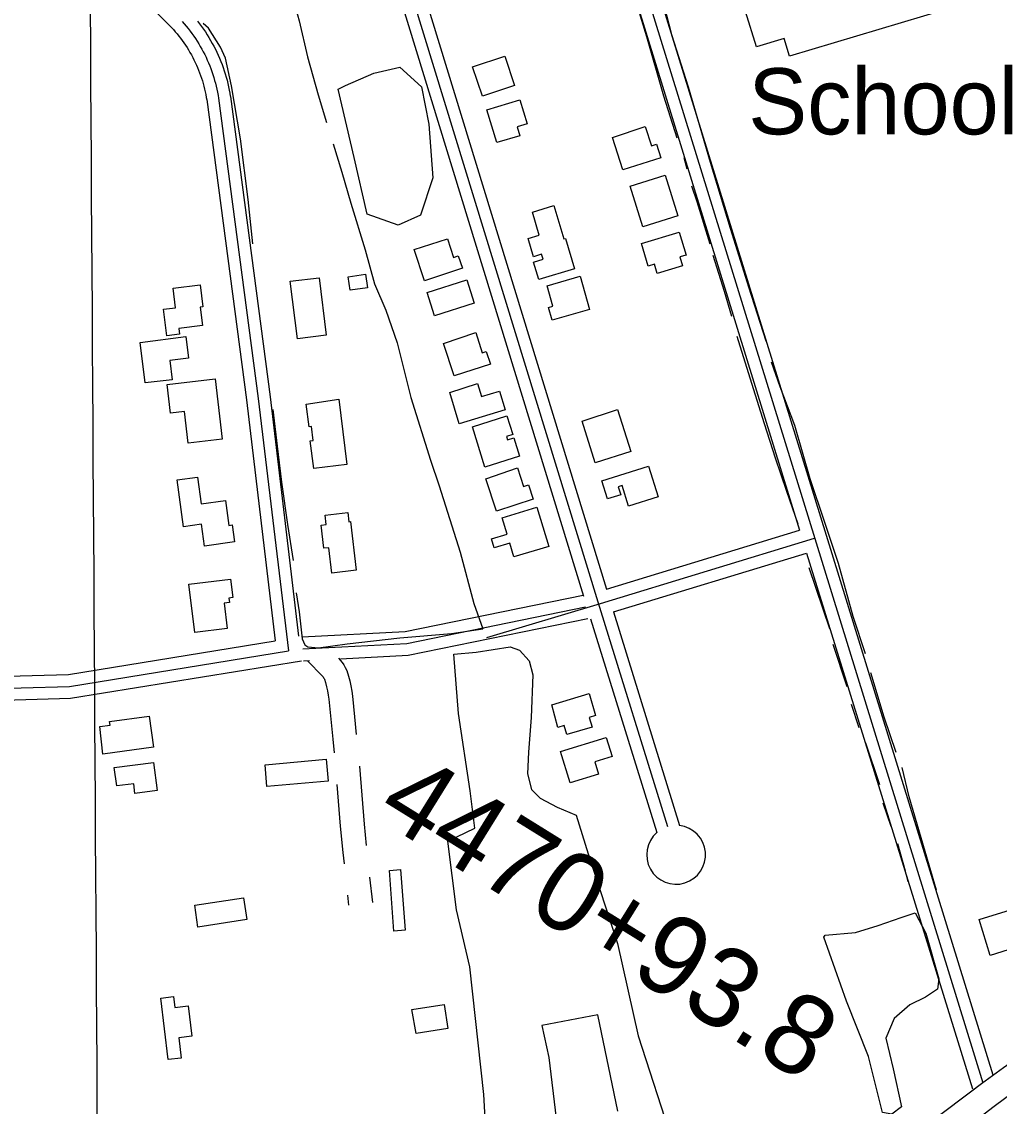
# Model space of a CAD drawing. Extents: x 3477039 to 3515015, y 546746 to 572297.
# Drawn here: x 3507486 to 3508714, y 562010 to 563373 of the extents above; entities that cross this region are included whole.
import ezdxf

# ---------------------------------------------------------------- set-up
doc = ezdxf.new("R2010")
doc.units = 0
for name, color, linetype in [('V-BLDG-IDEN', 7, 'Continuous'), ('V-BLDG-OTLN', 7, 'Continuous'), ('V-GRID-MAJR', 7, 'Continuous'), ('V-ROAD-CNTR', 7, 'Continuous'), ('V-SITE-VEGE', 7, 'Continuous'), ('V-SURV-IDEN', 7, 'Continuous'), ('V-TOPO-SHOR', 7, 'Continuous')]:
    doc.layers.add(name, color=color, linetype=linetype)

msp = doc.modelspace()

# ---------------------------------------------------------------- linework, layer by layer
at = {"layer": 'V-BLDG-OTLN'}
msp.add_lwpolyline([(3508702.75, 563405.71), (3508450.561, 563329.615), (3508443.815, 563351.981), (3508409.128, 563341.5160000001), (3508395.2630000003, 563386.035)], dxfattribs=at)
for points in [[(3508052.3170000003, 563316.311), (3508092.808, 563329.936), (3508105.103, 563293.017), (3508064.571, 563279.519)], [(3508070.289, 563262.586), (3508111.65, 563275.04), (3508120.862, 563244.875), (3508108.109, 563240.979), (3508111.486, 563229.922), (3508082.9250000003, 563221.202)], [(3508228.126, 563227.471), (3508269.211, 563241.637), (3508277.042, 563217.321), (3508283.369, 563219.357), (3508288.872, 563202.272), (3508241.184, 563186.916)], [(3508250.427, 563166.621), (3508294.305, 563180.459), (3508310.269, 563129.056), (3508266.329, 563115.41)], [(3508127.561, 563133.707), (3508154.377, 563142.096), (3508166.8170000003, 563100.1630000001), (3508168.91, 563100.786), (3508180.25, 563062.564), (3508135.474, 563049.283), (3508128.988, 563071.147), (3508140.879, 563074.674), (3508139.042, 563080.873), (3508128.747, 563077.8150000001), (3508121.968, 563100.6730000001), (3508136.115, 563104.865)], [(3507978.944, 563086.796), (3508020.569, 563100.247), (3508028.327, 563076.9180000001), (3508034.344, 563078.919), (3508039.54, 563063.297), (3507992.0100000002, 563047.495)], [(3508264.302, 563094.5700000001), (3508311.9590000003, 563108.83), (3508320.5870000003, 563079.99), (3508312.483, 563077.5650000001), (3508315.8170000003, 563066.424), (3508284.2490000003, 563056.979), (3508280.844, 563068.362), (3508272.9080000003, 563065.986)], [(3507823.285, 563047.024), (3507859.656, 563051.21), (3507868.4930000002, 562979.263), (3507832.157, 562974.801)], [(3507895.903, 563052.764), (3507917.858, 563056.051), (3507920.4450000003, 563038.9670000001), (3507898.4960000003, 563035.645)], [(3507995.244, 563032.872), (3508044.994, 563048.787), (3508054.378, 563019.451), (3508004.562, 563003.518)], [(3508146.089, 563041.185), (3508187.514, 563053.221), (3508199.196, 563011.399), (3508152.151, 562998.263), (3508147.713, 563014.155), (3508153.208, 563015.689)], [(3507676.1920000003, 563038.475), (3507710.007, 563042.6140000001), (3507713.404, 563014.856), (3507710.0500000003, 563014.444), (3507712.8880000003, 562991.238), (3507683.3850000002, 562987.628), (3507684.255, 562980.519), (3507668.088, 562978.541), (3507664.002, 563011.919), (3507679.082, 563013.764)], [(3507634.829, 562970.154), (3507692.15, 562977.791), (3507695.4390000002, 562950.344), (3507672.039, 562947.54), (3507674.941, 562923.2980000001), (3507640.932, 562919.2220000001)], [(3508015.855, 562968.907), (3508056.139, 562982.573), (3508064.448, 562957.049), (3508069.5270000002, 562958.704), (3508074.651, 562942.963), (3508029.122, 562928.143)], [(3507668.6550000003, 562917.15), (3507728.77, 562924.4450000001), (3507737.491, 562848.531), (3507694.968, 562843.647), (3507690.415, 562883.274), (3507672.7800000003, 562881.248)], [(3508023.549, 562907.327), (3508058.455, 562918.665), (3508063.379, 562902.296), (3508086.12, 562909.136), (3508093.245, 562885.441), (3508035.366, 562868.035)], [(3507843.253, 562892.758), (3507884.355, 562898.783), (3507894.437, 562816.962), (3507852.674, 562811.8150000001), (3507848.376, 562846.707), (3507852.105, 562847.165), (3507849.987, 562864.346), (3507846.8030000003, 562863.953)], [(3508189.933, 562871.109), (3508234.395, 562886.004), (3508251.139, 562833.245), (3508206.454, 562819.061)], [(3508052.023, 562863.955), (3508095.315, 562878.006), (3508102.622, 562854.561), (3508094.901, 562852.154), (3508096.2, 562847.991), (3508104.046, 562850.436), (3508111.3000000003, 562827.1630000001), (3508067.725, 562813.58)], [(3508069.078, 562798.763), (3508108.893, 562812.528), (3508116.4220000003, 562789.144), (3508122.607, 562791.136), (3508128.413, 562773.112), (3508082.1380000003, 562758.211)], [(3508214.634, 562796.269), (3508273.37, 562814.621), (3508285.406, 562776.0920000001), (3508248.112, 562764.439), (3508239.984, 562790.442), (3508235.106, 562788.9180000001), (3508238.298, 562778.697), (3508221.789, 562773.542)], [(3507680.943, 562797.35), (3507706.73, 562801.047), (3507711.416, 562767.246), (3507741.644, 562771.439), (3507745.955, 562740.346), (3507750.409, 562740.962), (3507753.357, 562719.694), (3507715.319, 562714.42), (3507711.524, 562741.8), (3507689.078, 562738.687)], [(3508089.583, 562749.607), (3508133.156, 562763.286), (3508147.937, 562713.742), (3508104.267, 562700.713), (3508099.077, 562718.103), (3508079.488, 562712.258), (3508076.193, 562723.304), (3508095.696, 562729.125)], [(3507867.08, 562753.066), (3507895.369, 562756.578), (3507896.737, 562744.966), (3507898.765, 562745.206), (3507905.988, 562683.885), (3507875.366, 562680.278), (3507871.598, 562712.286), (3507865.378, 562711.555), (3507861.9560000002, 562740.61), (3507868.4560000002, 562741.376)], [(3507695.865, 562666.479), (3507748.325, 562672.6680000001), (3507751.1750000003, 562649.642), (3507746.119, 562649.015), (3507746.799, 562643.547), (3507739.983, 562642.703), (3507743.911, 562610.966), (3507703.359, 562605.944)], [(3508151.738, 562514.9940000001), (3508198.555, 562529.052), (3508206.819, 562501.535), (3508198.7, 562499.098), (3508202.364, 562486.898), (3508170.747, 562477.403), (3508167.311, 562488.851), (3508159.543, 562486.5210000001)], [(3507583.815, 562487.463), (3507596.758, 562489.2490000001), (3507596.14, 562493.738), (3507645.8340000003, 562500.591), (3507651.198, 562461.6950000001), (3507587.872, 562452.96)], [(3508162.791, 562456.102), (3508220.268, 562473.631), (3508227.444, 562450.093), (3508205.711, 562443.466), (3508210.472, 562427.846), (3508174.751, 562416.952)], [(3507791.619, 562439.685), (3507868.415, 562446.439), (3507870.836, 562418.931), (3507793.575, 562412.135)], [(3507602.011, 562436.027), (3507651.276, 562442.352), (3507655.796, 562407.157), (3507628.091, 562403.601), (3507626.528, 562415.769), (3507605.286, 562413.041)], [(3507947.7490000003, 562306.8420000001), (3507961.687, 562307.98), (3507967.411, 562231.723), (3507953.463, 562230.679)], [(3507706.953, 562235.481), (3507703.5330000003, 562263.014), (3507764.287, 562272.458), (3507768.545, 562245.055)], [(3508688.5, 562245.115), (3508749.721, 562264.221), (3508763.829, 562219.208), (3508702.633, 562200.022)], [(3507660.4390000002, 562146.549), (3507676.6040000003, 562148.457), (3507678.31, 562134.488), (3507695.007, 562136.528), (3507699.631, 562098.6730000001), (3507683.157, 562096.657), (3507686.278, 562071.107), (3507669.896, 562069.106)], [(3507976.122, 562132.078), (3508016.418, 562138.465), (3508021.19, 562108.376), (3507981.512, 562102.087)]]:
    msp.add_lwpolyline(points, close=True, dxfattribs=at)
at = {"layer": 'V-GRID-MAJR'}
msp.add_spline([(3507641.796, 552264.599), (3507603.9, 558323.61), (3507565.9930000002, 564384.554), (3507528.086, 570445.515), (3507528.074, 570447.432)], degree=3, dxfattribs=at)
at = {"layer": 'V-ROAD-CNTR'}
for p, q in [((3507922.824296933, 562298.5614687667), (3507926.3866197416, 562266.6121894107)), ((3507895.203090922, 562275.5595390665), (3507896.5713802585, 562263.2878105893))]:
    msp.add_line(p, q, dxfattribs=at)
for points in [[(3507031.745898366, 567429.9071138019), (3507208.075545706, 566850.9022718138), (3507407.70314645, 566208.836555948), (3507797.6103666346, 564955.02806357), (3508067.1238276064, 564072.167829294), (3508228.55650474, 563545.308883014), (3508482.0259978, 562723.65752632), (3508693.457574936, 562039.9148938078)], [(3507980.7590003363, 564303.7053662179), (3508052.7798562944, 564067.780838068), (3508214.218533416, 563540.90089183), (3508463.087035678, 562734.1655053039)], [(3507860.941239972, 563781.3754108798), (3508209.702542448, 562644.148685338), (3508297.0313677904, 562361.8192499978)], [(3507875.28221129, 563785.7734020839), (3508220.465520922, 562660.213653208)], [(3507846.600268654, 563776.9774196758), (3508191.7445783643, 562651.5456705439)], [(3508242.894476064, 563549.7158741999), (3508242.894476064, 563549.7168741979), (3508496.3579691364, 562728.0845174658), (3508705.9877033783, 562050.1654636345)], [(3507626.824708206, 563413.2441471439), (3507674.2896132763, 563365.5412425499)], [(3507687.5345867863, 563373.2712270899), (3507690.0865816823, 563370.3682328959), (3507692.5775767, 563367.4132388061), (3507695.00757184, 563364.4072448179), (3507697.3745671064, 563361.3512509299), (3507699.678562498, 563358.247257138), (3507701.916558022, 563355.0962634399), (3507704.089553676, 563351.9002698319), (3507706.1965494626, 563348.6592763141), (3507708.2345453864, 563345.375282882), (3507710.205541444, 563342.0492895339), (3507712.106537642, 563338.684296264), (3507713.9375339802, 563335.280303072), (3507715.6975304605, 563331.8383099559), (3507717.386527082, 563328.36131691), (3507719.00252385, 563324.8503239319), (3507720.546520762, 563321.3063310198), (3507722.0155178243, 563317.7313381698), (3507723.411515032, 563314.1273453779), (3507724.731512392, 563310.494352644), (3507725.976509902, 563306.835359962), (3507727.1455075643, 563303.150367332), (3507728.23750538, 563299.4433747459), (3507729.253503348, 563295.7133822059), (3507730.191501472, 563291.9633897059), (3507731.0514997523, 563288.1953972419), (3507731.834498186, 563284.409404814), (3507732.5374967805, 563280.6094124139), (3507733.0974956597, 563277.2164192)], [(3507706.7705483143, 563373.7162261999), (3507709.3275432, 563370.4152328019), (3507711.8165382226, 563367.0612395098), (3507714.2345333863, 563363.6572463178), (3507716.5815286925, 563360.2062532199), (3507718.858524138, 563356.7032602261), (3507721.0605197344, 563353.154267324), (3507723.189515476, 563349.5622745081), (3507725.243511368, 563345.9272817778), (3507727.221507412, 563342.248289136), (3507729.1225036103, 563338.530296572), (3507730.94749996, 563334.775304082), (3507732.69249647, 563330.9823116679), (3507734.3604931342, 563327.1533193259), (3507735.9474899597, 563323.29132705), (3507737.4554869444, 563319.398334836), (3507738.88248409, 563315.4723426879), (3507740.2274814, 563311.5193505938), (3507741.490478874, 563307.538358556), (3507742.6694765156, 563303.5343665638), (3507743.7674743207, 563299.504374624), (3507744.780472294, 563295.4523827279), (3507745.709470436, 563291.3833908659), (3507746.555468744, 563287.293399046), (3507747.313467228, 563283.1954072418), (3507747.8974660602, 563279.6594143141)], [(3507673.8646141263, 563365.9862416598), (3507676.371609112, 563363.25124713), (3507678.718604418, 563360.58125247), (3507681.0095998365, 563357.8632579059), (3507683.244595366, 563355.0982634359), (3507685.4215910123, 563352.287269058), (3507687.540586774, 563349.433274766), (3507689.598582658, 563346.5352805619), (3507691.59757866, 563343.594286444), (3507693.534574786, 563340.615292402), (3507695.4085710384, 563337.59629844), (3507697.2215674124, 563334.5363045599), (3507698.9695639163, 563331.44131075), (3507700.653560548, 563328.312317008), (3507702.2725573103, 563325.1463233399), (3507703.825554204, 563321.947329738), (3507705.31255123, 563318.7183361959), (3507706.7325483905, 563315.4593427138), (3507708.083545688, 563312.17134929), (3507709.3675431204, 563308.8563559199), (3507710.5805406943, 563305.5163625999), (3507711.725538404, 563302.1513693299), (3507712.800536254, 563298.762376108), (3507713.805534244, 563295.3523829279), (3507714.739532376, 563291.922389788), (3507715.6025306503, 563288.474396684), (3507716.393529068, 563285.0074036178), (3507717.113527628, 563281.5254105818), (3507717.761526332, 563278.0234175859), (3507718.29752526, 563274.7734240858)], [(3507718.2275254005, 563275.248423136), (3507768.1454255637, 562898.046177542), (3507804.2623533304, 562595.170783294)], [(3507733.0974956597, 563277.2164192), (3507783.0283957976, 562899.9181737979), (3507820.860320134, 562582.664808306)], [(3507747.96746592, 563279.1844152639), (3507797.911366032, 562901.790170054), (3507833.768294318, 562601.10277143)], [(3508220.465520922, 562660.213653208), (3508463.087035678, 562734.164505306)], [(3508070.158821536, 562599.4427747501), (3508213.1525355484, 562642.30268903), (3508481.8569981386, 562724.2045252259)], [(3508229.302503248, 562631.543710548), (3508471.940017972, 562705.500562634)], [(3508471.940017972, 562705.500562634), (3508680.1142590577, 562032.2906363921)], [(3508191.2065794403, 562652.169669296), (3507967.555026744, 562606.611760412), (3507838.259285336, 562599.7337741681)], [(3508194.2005734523, 562637.4716986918), (3507969.461022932, 562591.691790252), (3507839.056283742, 562584.754804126)], [(3508197.194567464, 562622.7737280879), (3507971.36701912, 562576.771820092), (3507886.131688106, 562572.2376535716)], [(3508200.58156069, 562622.8757278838), (3508283.640394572, 562354.3522649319)], [(3508229.302503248, 562631.543710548), (3508312.300337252, 562363.217247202)], [(3507233.096495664, 562526.499920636), (3507361.725238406, 562547.9278777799), (3507544.410873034, 562553.0628675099), (3507804.2623533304, 562595.170783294)], [(3507220.2675213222, 562509.155955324), (3507363.175235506, 562532.9629077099), (3507545.8278702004, 562538.0968974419), (3507820.860320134, 562582.664808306)], [(3507237.045487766, 562496.7439801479), (3507364.625232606, 562517.99793764), (3507547.244867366, 562523.1309273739), (3507837.4582869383, 562570.158833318)], [(3507847.2232039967, 562570.1678833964), (3507839.8532821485, 562569.775834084)], [(3507844.8801463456, 562570.2717414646), (3507863.521738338, 562551.0750908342), (3507864.359253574, 562550.057886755), (3507865.1126754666, 562548.9712803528), (3507865.7785278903, 562547.8216445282), (3507866.1478126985, 562547.0432434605), (3507867.4820958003, 562542.7272146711), (3507868.8624508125, 562537.595658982), (3507870.047407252, 562532.4201741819), (3507871.0382731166, 562527.1970894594), (3507871.8107634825, 562522.1061938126), (3507874.097443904, 562497.0649751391), (3507876.627860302, 562471.5428276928), (3507878.4218594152, 562454.7602766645)], [(3507883.730662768, 562573.3271084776), (3507885.9002616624, 562571.0929091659), (3507888.306746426, 562568.170113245), (3507890.4613245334, 562565.0627196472), (3507892.3554721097, 562561.7923554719), (3507894.1741873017, 562557.9587565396), (3507896.3079041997, 562551.0567853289), (3507897.9795491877, 562544.842341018), (3507899.4165927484, 562538.5658258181), (3507900.6157268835, 562532.2449105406), (3507901.6052365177, 562525.7238061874), (3507903.9625560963, 562499.9090248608), (3507906.1571101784, 562477.7744335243)], [(3507910.09100371, 562437.9714743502), (3507915.936790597, 562365.1092185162), (3507918.6317247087, 562338.3410016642)], [(3507881.844882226, 562414.9094926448), (3507886.0572094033, 562362.4067814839), (3507889.394465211, 562329.258517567), (3507890.872695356, 562315.3240619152)], [(3508859.7092424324, 562155.295663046), (3508845.4532709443, 562145.9316817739), (3508831.241299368, 562136.4997006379), (3508817.074327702, 562127.0027196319), (3508802.951355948, 562117.43873876), (3508788.8733841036, 562107.8087580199), (3508774.841412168, 562098.1127774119), (3508760.8544401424, 562088.3507969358), (3508746.913468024, 562078.522816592), (3508733.0194958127, 562068.630836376), (3508719.17052351, 562058.672856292), (3508705.3695511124, 562048.6508763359), (3508691.61557862, 562038.5638965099), (3508677.9096060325, 562028.4119168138), (3508664.2506333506, 562018.1959372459), (3508650.639660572, 562007.916957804), (3508637.077687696, 561997.572978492), (3508623.563714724, 561987.1669993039), (3508610.0987416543, 561976.6970202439), (3508596.6837684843, 561966.163041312), (3508583.317795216, 561955.5670625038), (3508570.001821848, 561944.9090838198), (3508560.686840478, 561937.3920988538)], [(3508859.7092424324, 562155.295663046), (3508760.8544401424, 562088.3507969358), (3508746.913468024, 562078.522816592), (3508733.0194958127, 562068.630836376), (3508719.169523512, 562058.672856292), (3508705.368551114, 562048.649876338), (3508691.61557862, 562038.5638965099), (3508677.9096060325, 562028.4119168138), (3508664.2506333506, 562018.1959372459), (3508650.639660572, 562007.916957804), (3508637.077687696, 561997.572978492), (3508623.563714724, 561987.1669993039), (3508610.0987416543, 561976.6970202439), (3508596.6837684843, 561966.163041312), (3508583.317795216, 561955.5670625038), (3508570.002821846, 561944.9090838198), (3508560.686840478, 561937.3920988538)]]:
    msp.add_lwpolyline(points, dxfattribs=at)
msp.add_arc((3508307.9656389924, 562326.4705430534), 37.00133958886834, 131.10296888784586, 83.27229944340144, dxfattribs=at)
at = {"layer": 'V-SITE-VEGE'}
for points in [[(3507883.292, 563288.493), (3507892.719, 563292.763), (3507928.245, 563308.412), (3507960.823, 563316.131), (3507988.113, 563291.362), (3507997.1750000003, 563244.3200000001), (3508002.477, 563177.063), (3507986.968, 563130.193), (3507958.6890000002, 563117.387), (3507919.761, 563131.395), (3507903.6410000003, 563202.34)], [(3508493.682, 562223.14), (3508495.146, 562225.2980000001), (3508533.475, 562228.6410000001), (3508561.7290000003, 562237.834), (3508590.71, 562247.747), (3508608.095, 562253.405), (3508621.647, 562228.012), (3508637.863, 562170.799), (3508636.325, 562157.8), (3508621.076, 562147.79), (3508601.4930000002, 562137.812), (3508581.8540000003, 562120.605), (3508571.561, 562096.102), (3508580.685, 562057.731), (3508591.187, 562009.953), (3508578.8340000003, 562000.647), (3508567.285, 562002.898), (3508549.717, 562073.13), (3508522.022, 562142.713)]]:
    msp.add_lwpolyline(points, close=True, dxfattribs=at)
for points in [[(3508073.617, 561897.991), (3508066.569, 562025.248), (3508048.92, 562185.827), (3508032.0810000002, 562257.4990000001), (3508021.13, 562343.589), (3508055.215, 562359.969), (3508049.045, 562406.991), (3508034.555, 562503.943), (3508028.5810000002, 562578.431), (3508056.788, 562581.122), (3508099.546, 562587.633), (3508111.0810000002, 562583.662), (3508123.449, 562570.358), (3508128.136, 562552.428), (3508125.863, 562498.856), (3508122.6210000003, 562455.412), (3508121.4050000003, 562428.022), (3508126.412, 562408.576), (3508137.156, 562397.693), (3508158.607, 562386.318), (3508182.54, 562376.408), (3508197.3710000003, 562327.879), (3508234.153, 562214.866), (3508260.073, 562099.039), (3508303.214, 561965.745)], [(3508234.827, 562004.5380000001), (3508209.665, 562125.417), (3508139.464, 562112.183), (3508147.848, 562071.649), (3508157.423, 561994.968)]]:
    msp.add_lwpolyline(points, dxfattribs=at)
at = {"layer": 'V-TOPO-SHOR'}
for p, q in [((3508321.9080000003, 563187.822), (3508318.279, 563201.93)), ((3508500.897, 562610.345), (3508474.93, 562687.1630000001)), ((3508522.745, 562537.285), (3508505.315, 562590.846)), ((3508538.1210000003, 562485.808), (3508528.389, 562515.289)), ((3508563.7090000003, 562414.378), (3508546.27, 562466.696)), ((3508578.252, 562362.082), (3508568.102, 562391.15))]:
    msp.add_line(p, q, dxfattribs=at)
for points in [[(3507693.012, 563838.737), (3507708.399, 563788.92), (3507723.007, 563746.151), (3507743.6040000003, 563671.442), (3507768.278, 563588.007), (3507784.417, 563527.415), (3507798.197, 563484.651), (3507821.762, 563419.862), (3507834.2770000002, 563374.208), (3507844.7260000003, 563328.982), (3507858.472, 563281.247), (3507868.579, 563246.38)], [(3508309.343, 563226.848), (3508292.321, 563279.578), (3508271.31, 563354.289), (3508251.068, 563420.2980000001), (3508225.492, 563493.799), (3508202.819, 563567.279), (3508180.2090000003, 563649.875), (3508172.1010000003, 563674.787)], [(3508421.285, 562971.958), (3508399.398, 563039.634), (3508376.309, 563113.117), (3508351.217, 563196.143), (3508323.309, 563290.787), (3508302.651, 563356.796), (3508289.756, 563407.422), (3508266.264, 563482.566), (3508248.409, 563534.888), (3508264.617, 563542.228), (3508306.964, 563555.595), (3508362.1920000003, 563574.672), (3508371.734, 563576.675)], [(3507776.3680000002, 563094.185), (3507770.134, 563149.737), (3507760.735, 563226.0210000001), (3507749.193, 563292.38), (3507741.984, 563327.227), (3507735.455, 563340.942), (3507720.3000000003, 563365.076), (3507713.713, 563370.9230000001)], [(3507877.091, 563219.809), (3507888.021, 563184.107), (3507899.342, 563145.088), (3507917.151, 563086.554), (3507928.862, 563043.806), (3507943.122, 563010.5650000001), (3507957.3310000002, 562969.8690000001), (3507974.653, 562900.985), (3507999.362, 562822.104), (3508010.319, 562790.131), (3508036.65, 562706.683), (3508054.005, 562642.353), (3508064.964, 562610.38)], [(3508350.648, 563093.585), (3508334.4560000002, 563146.7220000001), (3508327.556, 563166.655)], [(3508377.757, 563002.674), (3508368.867, 563034.22), (3508354.69, 563079.4720000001)], [(3508461.235, 562741.939), (3508447.031, 562783.051), (3508432.828, 562824.576), (3508419.049, 562867.754), (3508403.255, 562918.403), (3508384.622, 562977.773)], [(3508546.076, 562578.7930000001), (3508530.253, 562625.713), (3508512.089, 562692.535), (3508494.237, 562745.269), (3508476.393, 562798.833), (3508456.984, 562865.6630000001), (3508438.6890000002, 562914.258), (3508427.724, 562945.402)], [(3507827.39, 562696.158), (3507820.254, 562741.36), (3507812.761, 562794.436), (3507807.284, 562840.04), (3507801.812, 562886.059)], [(3507830.828, 562655.5380000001), (3507834.3880000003, 562631.902), (3507838.289, 562597.907), (3507841.5500000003, 562590.428), (3507845.261, 562587.915), (3507858.507, 562586.58), (3507894.58, 562591.708), (3507960.909, 562599.108), (3508025.569, 562604.447), (3508064.964, 562610.38)], [(3508584.5500000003, 562455.08), (3508569.1240000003, 562499.511), (3508552.535, 562555.137)], [(3508635.098, 562281.985), (3508620.9450000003, 562330.551), (3508600.723, 562399.456), (3508591.869, 562435.9720000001)], [(3508599.295, 562292.34), (3508596.08, 562306.033), (3508586.378, 562340.068)], [(3508537.9390000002, 561874.935), (3508580.036, 561911.088), (3508632.11, 561952.97), (3508707.4990000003, 562010.84), (3508749.973, 562042.0210000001), (3508797.81, 562070.263)]]:
    msp.add_lwpolyline(points, dxfattribs=at)

# ---------------------------------------------------------------- texts
at = {"layer": 'V-BLDG-IDEN'}
msp.add_text('School', height=82.99983200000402, dxfattribs=at).set_placement((3508398.596022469, 563231.5965025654))
at = {"layer": 'V-SURV-IDEN'}
msp.add_text('4470+93.8', height=100.00000000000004, rotation=328.1736544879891, dxfattribs=at).set_placement((3507928.14281684, 562374.4645523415))

doc.saveas('drawing.dxf')
